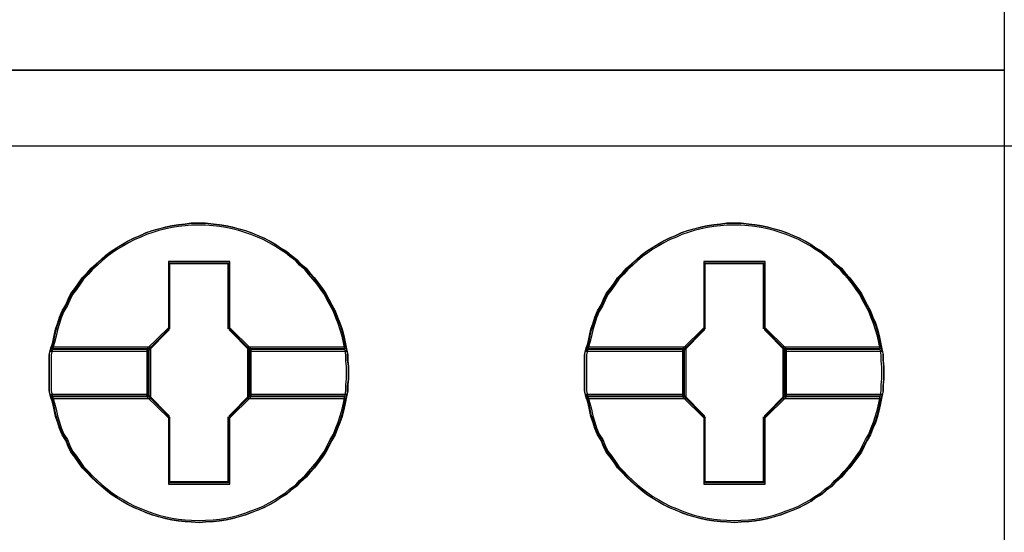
# Model space of a CAD drawing. Header units: millimetres. Extents: x -1290 to 1795, y -4192 to -1311.
# Tile 401 of 656: x 1468.99 to 1472.32, y -3690.71 to -3688.98. Entities that reach past the tile are written whole.
import ezdxf

# ---------------------------------------------------------------- set-up
doc = ezdxf.new("R2010")
doc.units = ezdxf.units.MM
doc.layers.add('45', color=7, linetype='Continuous')
doc.layers.add('Aparatura', color=7, linetype='Continuous', lineweight=13)

# ---------------------------------------------------------------- blocks, each defined once
blk = doc.blocks.new('*U215')
at = {"layer": '45', "color": 7}
for points in [[(549.438378, -233.598579), (567.429003, -233.598579), (567.429003, -316.549548), (549.438378, -316.549548), (549.438378, -233.598579)], [(549.433006, -297.55465), (567.434375, -297.55465), (549.433006, -297.55465)], [(556.350273, -302.671159), (556.350273, -302.777633), (556.338453, -302.878192), (556.338453, -302.978751), (556.320722, -303.07931), (556.297082, -303.191699), (556.273441, -303.298174), (556.24389, -303.410563), (556.208429, -303.517037), (556.167058, -303.617596), (556.125686, -303.72407), (556.072495, -303.818714), (556.019303, -303.919273), (555.972022, -304.013917), (555.91292, -304.102646), (555.847908, -304.191374), (555.776986, -304.280103), (555.700153, -304.362916), (555.635141, -304.439814), (555.546489, -304.516712), (555.481477, -304.59361), (555.381004, -304.658678), (555.304171, -304.72966), (555.203698, -304.788813), (555.120956, -304.847965), (555.026393, -304.901202), (554.92592, -304.954439), (554.825447, -304.995846), (554.713153, -305.037253), (554.61268, -305.078659), (554.506297, -305.108236), (554.394003, -305.137812), (554.28762, -305.161473), (554.175327, -305.179218), (554.068943, -305.191049), (553.93892, -305.196964), (553.832536, -305.202879), (553.696602, -305.196964), (553.590219, -305.191049), (553.477925, -305.179218), (553.365632, -305.161473), (553.259249, -305.137812), (553.141045, -305.108236), (553.034662, -305.078659), (552.928279, -305.037253), (552.833716, -304.995846), (552.727333, -304.954439), (552.620949, -304.901202), (552.532297, -304.847965), (552.431824, -304.788813), (552.343171, -304.72966), (552.254518, -304.658678), (552.171776, -304.59361), (552.089033, -304.516712), (552.006291, -304.439814), (551.935368, -304.362916), (551.852626, -304.280103), (551.793524, -304.191374), (551.728512, -304.102646), (551.6635, -304.013917), (551.616219, -303.919273), (551.574847, -303.818714), (551.515746, -303.72407), (551.468464, -303.617596), (551.438913, -303.517037), (551.403452, -303.410563), (551.379811, -303.298174), (551.356171, -303.191699), (551.32071, -303.07931), (551.297069, -302.978751), (551.297069, -302.878192), (551.297069, -302.777633), (551.297069, -302.671159), (551.297069, -302.5706), (551.297069, -302.470041), (551.297069, -302.369482), (551.32071, -302.268923), (551.356171, -302.156533), (551.379811, -302.044144), (551.403452, -301.937669), (551.438913, -301.831195), (551.468464, -301.730636), (551.515746, -301.624162), (551.574847, -301.523603), (551.616219, -301.428959), (551.6635, -301.334315), (551.728512, -301.245587), (551.793524, -301.156858), (551.852626, -301.06813), (551.935368, -300.985317), (552.006291, -300.902503), (552.089033, -300.83152), (552.171776, -300.754622), (552.254518, -300.68364), (552.343171, -300.618572), (552.431824, -300.55942), (552.532297, -300.500267), (552.620949, -300.44703), (552.727333, -300.393793), (552.833716, -300.352386), (552.928279, -300.305065), (553.034662, -300.269573), (553.141045, -300.239997), (553.259249, -300.210421), (553.365632, -300.18676), (553.477925, -300.169014), (553.590219, -300.157184), (553.696602, -300.145353), (553.832536, -300.145353), (553.93892, -300.145353), (554.068943, -300.157184), (554.175327, -300.169014), (554.28762, -300.18676), (554.394003, -300.210421), (554.506297, -300.239997), (554.61268, -300.269573), (554.713153, -300.305065), (554.825447, -300.352386), (554.92592, -300.393793), (555.026393, -300.44703), (555.120956, -300.500267), (555.203698, -300.55942), (555.304171, -300.618572), (555.381004, -300.68364), (555.481477, -300.754622), (555.546489, -300.83152), (555.635141, -300.902503), (555.700153, -300.985317), (555.776986, -301.06813), (555.847908, -301.156858), (555.91292, -301.245587), (555.972022, -301.334315), (556.019303, -301.428959), (556.072495, -301.523603), (556.125686, -301.624162), (556.167058, -301.730636), (556.208429, -301.831195), (556.24389, -301.937669), (556.273441, -302.044144), (556.297082, -302.156533), (556.320722, -302.268923), (556.338453, -302.369482), (556.338453, -302.470041), (556.350273, -302.5706), (556.350273, -302.671159)], [(553.832808, -300.145353), (553.69684, -300.145353), (553.59043, -300.157396), (553.478108, -300.169438), (553.365786, -300.187502), (553.259376, -300.211586), (553.141143, -300.241692), (553.034732, -300.271798), (552.928322, -300.307926), (552.833736, -300.356095), (552.727325, -300.398244), (552.620915, -300.452435), (552.53224, -300.506625), (552.431742, -300.566837), (552.343067, -300.627049), (552.254392, -300.693283), (552.171628, -300.765537), (552.088865, -300.843813), (552.006101, -300.916067), (551.935161, -301.000364), (551.852398, -301.084661), (551.793281, -301.174979), (551.728253, -301.265297), (551.663224, -301.355615), (551.615931, -301.451954), (551.574549, -301.548294), (551.515432, -301.650654), (551.468139, -301.759036), (551.438581, -301.861396), (551.403111, -301.969778), (551.379464, -302.07816), (551.355817, -302.192562), (551.320347, -302.306965), (552.969704, -302.306965), (553.324404, -301.945693), (553.324404, -300.813707), (554.335301, -300.813707), (554.335301, -301.945693), (554.690001, -302.306965), (556.321623, -302.306965), (556.297976, -302.192562), (556.274329, -302.07816), (556.244771, -301.969778), (556.209301, -301.861396), (556.167919, -301.759036), (556.126538, -301.650654), (556.073333, -301.548294), (556.020127, -301.451954), (555.972834, -301.355615), (555.913717, -301.265297), (555.848689, -301.174979), (555.777749, -301.084661), (555.700897, -301.000364), (555.635869, -300.916067), (555.547194, -300.843813), (555.482165, -300.765537), (555.381667, -300.693283), (555.304815, -300.627049), (555.204317, -300.566837), (555.121553, -300.506625), (555.026966, -300.452435), (554.926468, -300.398244), (554.825969, -300.356095), (554.713648, -300.307926), (554.613149, -300.271798), (554.506739, -300.241692), (554.394417, -300.211586), (554.288007, -300.187502), (554.175685, -300.169438), (554.069275, -300.157396), (553.939219, -300.145353), (553.832808, -300.145353)], [(551.320347, -302.306965), (552.969704, -302.306965), (553.324404, -301.945693), (553.324404, -300.813707), (554.335301, -300.813707), (554.335301, -301.945693), (554.690001, -302.306965), (556.321623, -302.306965), (556.297976, -302.192562), (556.274329, -302.07816), (556.244771, -301.969778), (556.209301, -301.861396), (556.167919, -301.759036), (556.126538, -301.650654), (556.073333, -301.548294), (556.020127, -301.451954), (555.972834, -301.355615), (555.913717, -301.265297), (555.848689, -301.174979), (555.777749, -301.084661), (555.700897, -301.000364), (555.635869, -300.916067), (555.547194, -300.843813), (555.482165, -300.765537), (555.381667, -300.693283), (555.304815, -300.627049), (555.204317, -300.566837), (555.121553, -300.506625), (555.026966, -300.452435), (554.926468, -300.398244), (554.825969, -300.356095), (554.713648, -300.307926), (554.613149, -300.271798), (554.506739, -300.241692), (554.394417, -300.211586), (554.288007, -300.187502), (554.175685, -300.169438), (554.069275, -300.157396), (553.939219, -300.145353), (553.832808, -300.145353), (553.69684, -300.145353), (553.59043, -300.157396), (553.478108, -300.169438), (553.365786, -300.187502), (553.259376, -300.211586), (553.141143, -300.241692), (553.034732, -300.271798), (552.928322, -300.307926), (552.833736, -300.356095), (552.727325, -300.398244), (552.620915, -300.452435), (552.53224, -300.506625), (552.431742, -300.566837), (552.343067, -300.627049), (552.254392, -300.693283), (552.171628, -300.765537), (552.088865, -300.843813), (552.006101, -300.916067), (551.935161, -301.000364), (551.852398, -301.084661), (551.793281, -301.174979), (551.728253, -301.265297), (551.663224, -301.355615), (551.615931, -301.451954), (551.574549, -301.548294), (551.515432, -301.650654), (551.468139, -301.759036), (551.438581, -301.861396), (551.403111, -301.969778), (551.379464, -302.07816), (551.355817, -302.192562), (551.320347, -302.306965)], [(553.832656, -300.175874), (553.69844, -300.175874), (553.593401, -300.187567), (553.482527, -300.199259), (553.371653, -300.216797), (553.266615, -300.240182), (553.149905, -300.269413), (553.044867, -300.298644), (552.939828, -300.333721), (552.846461, -300.38049), (552.741422, -300.421413), (552.636384, -300.474029), (552.548851, -300.526644), (552.449648, -300.585106), (552.362116, -300.643568), (552.274584, -300.707876), (552.192887, -300.77803), (552.111191, -300.85403), (552.029494, -300.924184), (551.959468, -301.00603), (551.877772, -301.087877), (551.819417, -301.175569), (551.755227, -301.263262), (551.691036, -301.350954), (551.644353, -301.444493), (551.603504, -301.538032), (551.54515, -301.637416), (551.498466, -301.742647), (551.469288, -301.842032), (551.434276, -301.947263), (551.410934, -302.052494), (551.387592, -302.163572), (551.352579, -302.274649), (552.980677, -302.274649), (553.330805, -301.923879), (553.330805, -300.824799), (554.328671, -300.824799), (554.328671, -301.923879), (554.6788, -302.274649), (556.289391, -302.274649), (556.266049, -302.163572), (556.242707, -302.052494), (556.21353, -301.947263), (556.178517, -301.842032), (556.137669, -301.742647), (556.09682, -301.637416), (556.044301, -301.538032), (555.991782, -301.444493), (555.945098, -301.350954), (555.886743, -301.263262), (555.822553, -301.175569), (555.752527, -301.087877), (555.676666, -301.00603), (555.612476, -300.924184), (555.524944, -300.85403), (555.460754, -300.77803), (555.361551, -300.707876), (555.285689, -300.643568), (555.186486, -300.585106), (555.10479, -300.526644), (555.011422, -300.474029), (554.912219, -300.421413), (554.813016, -300.38049), (554.702142, -300.333721), (554.602939, -300.298644), (554.4979, -300.269413), (554.387026, -300.240182), (554.281988, -300.216797), (554.171114, -300.199259), (554.066075, -300.187567), (553.937695, -300.175874), (553.832656, -300.175874)], [(551.352579, -302.274649), (552.980677, -302.274649), (553.330805, -301.923879), (553.330805, -300.824799), (554.328671, -300.824799), (554.328671, -301.923879), (554.6788, -302.274649), (556.289391, -302.274649), (556.266049, -302.163572), (556.242707, -302.052494), (556.21353, -301.947263), (556.178517, -301.842032), (556.137669, -301.742647), (556.09682, -301.637416), (556.044301, -301.538032), (555.991782, -301.444493), (555.945098, -301.350954), (555.886743, -301.263262), (555.822553, -301.175569), (555.752527, -301.087877), (555.676666, -301.00603), (555.612476, -300.924184), (555.524944, -300.85403), (555.460754, -300.77803), (555.361551, -300.707876), (555.285689, -300.643568), (555.186486, -300.585106), (555.10479, -300.526644), (555.011422, -300.474029), (554.912219, -300.421413), (554.813016, -300.38049), (554.702142, -300.333721), (554.602939, -300.298644), (554.4979, -300.269413), (554.387026, -300.240182), (554.281988, -300.216797), (554.171114, -300.199259), (554.066075, -300.187567), (553.937695, -300.175874), (553.832656, -300.175874), (553.69844, -300.175874), (553.593401, -300.187567), (553.482527, -300.199259), (553.371653, -300.216797), (553.266615, -300.240182), (553.149905, -300.269413), (553.044867, -300.298644), (552.939828, -300.333721), (552.846461, -300.38049), (552.741422, -300.421413), (552.636384, -300.474029), (552.548851, -300.526644), (552.449648, -300.585106), (552.362116, -300.643568), (552.274584, -300.707876), (552.192887, -300.77803), (552.111191, -300.85403), (552.029494, -300.924184), (551.959468, -301.00603), (551.877772, -301.087877), (551.819417, -301.175569), (551.755227, -301.263262), (551.691036, -301.350954), (551.644353, -301.444493), (551.603504, -301.538032), (551.54515, -301.637416), (551.498466, -301.742647), (551.469288, -301.842032), (551.434276, -301.947263), (551.410934, -302.052494), (551.387592, -302.163572), (551.352579, -302.274649)], [(565.394828, -302.671159), (565.394828, -302.777633), (565.383008, -302.878192), (565.383008, -302.978751), (565.365278, -303.07931), (565.341637, -303.191699), (565.317996, -303.298174), (565.288445, -303.410563), (565.252984, -303.517037), (565.211613, -303.617596), (565.170242, -303.72407), (565.11705, -303.818714), (565.063858, -303.919273), (565.016577, -304.013917), (564.957475, -304.102646), (564.892463, -304.191374), (564.821541, -304.280103), (564.744709, -304.362916), (564.679697, -304.439814), (564.591044, -304.516712), (564.526032, -304.59361), (564.425559, -304.658678), (564.348726, -304.72966), (564.248253, -304.788813), (564.165511, -304.847965), (564.070948, -304.901202), (563.970475, -304.954439), (563.870002, -304.995846), (563.757708, -305.037253), (563.657235, -305.078659), (563.550852, -305.108236), (563.438559, -305.137812), (563.332175, -305.161473), (563.219882, -305.179218), (563.113499, -305.191049), (562.983475, -305.196964), (562.877092, -305.202879), (562.741157, -305.196964), (562.634774, -305.191049), (562.522481, -305.179218), (562.410187, -305.161473), (562.303804, -305.137812), (562.1856, -305.108236), (562.079217, -305.078659), (561.972834, -305.037253), (561.878271, -304.995846), (561.771888, -304.954439), (561.665505, -304.901202), (561.576852, -304.847965), (561.476379, -304.788813), (561.387726, -304.72966), (561.299073, -304.658678), (561.216331, -304.59361), (561.133588, -304.516712), (561.050846, -304.439814), (560.979924, -304.362916), (560.897181, -304.280103), (560.838079, -304.191374), (560.773067, -304.102646), (560.708055, -304.013917), (560.660774, -303.919273), (560.619403, -303.818714), (560.560301, -303.72407), (560.513019, -303.617596), (560.483468, -303.517037), (560.448007, -303.410563), (560.424367, -303.298174), (560.400726, -303.191699), (560.365265, -303.07931), (560.341624, -302.978751), (560.341624, -302.878192), (560.341624, -302.777633), (560.341624, -302.671159), (560.341624, -302.5706), (560.341624, -302.470041), (560.341624, -302.369482), (560.365265, -302.268923), (560.400726, -302.156533), (560.424367, -302.044144), (560.448007, -301.937669), (560.483468, -301.831195), (560.513019, -301.730636), (560.560301, -301.624162), (560.619403, -301.523603), (560.660774, -301.428959), (560.708055, -301.334315), (560.773067, -301.245587), (560.838079, -301.156858), (560.897181, -301.06813), (560.979924, -300.985317), (561.050846, -300.902503), (561.133588, -300.83152), (561.216331, -300.754622), (561.299073, -300.68364), (561.387726, -300.618572), (561.476379, -300.55942), (561.576852, -300.500267), (561.665505, -300.44703), (561.771888, -300.393793), (561.878271, -300.352386), (561.972834, -300.305065), (562.079217, -300.269573), (562.1856, -300.239997), (562.303804, -300.210421), (562.410187, -300.18676), (562.522481, -300.169014), (562.634774, -300.157184), (562.741157, -300.145353), (562.877092, -300.145353), (562.983475, -300.145353), (563.113499, -300.157184), (563.219882, -300.169014), (563.332175, -300.18676), (563.438559, -300.210421), (563.550852, -300.239997), (563.657235, -300.269573), (563.757708, -300.305065), (563.870002, -300.352386), (563.970475, -300.393793), (564.070948, -300.44703), (564.165511, -300.500267), (564.248253, -300.55942), (564.348726, -300.618572), (564.425559, -300.68364), (564.526032, -300.754622), (564.591044, -300.83152), (564.679697, -300.902503), (564.744709, -300.985317), (564.821541, -301.06813), (564.892463, -301.156858), (564.957475, -301.245587), (565.016577, -301.334315), (565.063858, -301.428959), (565.11705, -301.523603), (565.170242, -301.624162), (565.211613, -301.730636), (565.252984, -301.831195), (565.288445, -301.937669), (565.317996, -302.044144), (565.341637, -302.156533), (565.365278, -302.268923), (565.383008, -302.369482), (565.383008, -302.470041), (565.394828, -302.5706), (565.394828, -302.671159)], [(562.877364, -300.145353), (562.741395, -300.145353), (562.634985, -300.157396), (562.522663, -300.169438), (562.410341, -300.187502), (562.303931, -300.211586), (562.185698, -300.241692), (562.079288, -300.271798), (561.972878, -300.307926), (561.878291, -300.356095), (561.771881, -300.398244), (561.665471, -300.452435), (561.576796, -300.506625), (561.476297, -300.566837), (561.387622, -300.627049), (561.298947, -300.693283), (561.216183, -300.765537), (561.13342, -300.843813), (561.050657, -300.916067), (560.979717, -301.000364), (560.896953, -301.084661), (560.837836, -301.174979), (560.772808, -301.265297), (560.70778, -301.355615), (560.660486, -301.451954), (560.619104, -301.548294), (560.559988, -301.650654), (560.512694, -301.759036), (560.483136, -301.861396), (560.447666, -301.969778), (560.424019, -302.07816), (560.400373, -302.192562), (560.364903, -302.306965), (562.014259, -302.306965), (562.36896, -301.945693), (562.36896, -300.813707), (563.379856, -300.813707), (563.379856, -301.945693), (563.734556, -302.306965), (565.366178, -302.306965), (565.342531, -302.192562), (565.318885, -302.07816), (565.289326, -301.969778), (565.253856, -301.861396), (565.212475, -301.759036), (565.171093, -301.650654), (565.117888, -301.548294), (565.064683, -301.451954), (565.017389, -301.355615), (564.958273, -301.265297), (564.893244, -301.174979), (564.822304, -301.084661), (564.745452, -301.000364), (564.680424, -300.916067), (564.591749, -300.843813), (564.52672, -300.765537), (564.426222, -300.693283), (564.34937, -300.627049), (564.248872, -300.566837), (564.166108, -300.506625), (564.071522, -300.452435), (563.971023, -300.398244), (563.870525, -300.356095), (563.758203, -300.307926), (563.657705, -300.271798), (563.551294, -300.241692), (563.438973, -300.211586), (563.332562, -300.187502), (563.220241, -300.169438), (563.113831, -300.157396), (562.983774, -300.145353), (562.877364, -300.145353)], [(560.364903, -302.306965), (562.014259, -302.306965), (562.36896, -301.945693), (562.36896, -300.813707), (563.379856, -300.813707), (563.379856, -301.945693), (563.734556, -302.306965), (565.366178, -302.306965), (565.342531, -302.192562), (565.318885, -302.07816), (565.289326, -301.969778), (565.253856, -301.861396), (565.212475, -301.759036), (565.171093, -301.650654), (565.117888, -301.548294), (565.064683, -301.451954), (565.017389, -301.355615), (564.958273, -301.265297), (564.893244, -301.174979), (564.822304, -301.084661), (564.745452, -301.000364), (564.680424, -300.916067), (564.591749, -300.843813), (564.52672, -300.765537), (564.426222, -300.693283), (564.34937, -300.627049), (564.248872, -300.566837), (564.166108, -300.506625), (564.071522, -300.452435), (563.971023, -300.398244), (563.870525, -300.356095), (563.758203, -300.307926), (563.657705, -300.271798), (563.551294, -300.241692), (563.438973, -300.211586), (563.332562, -300.187502), (563.220241, -300.169438), (563.113831, -300.157396), (562.983774, -300.145353), (562.877364, -300.145353), (562.741395, -300.145353), (562.634985, -300.157396), (562.522663, -300.169438), (562.410341, -300.187502), (562.303931, -300.211586), (562.185698, -300.241692), (562.079288, -300.271798), (561.972878, -300.307926), (561.878291, -300.356095), (561.771881, -300.398244), (561.665471, -300.452435), (561.576796, -300.506625), (561.476297, -300.566837), (561.387622, -300.627049), (561.298947, -300.693283), (561.216183, -300.765537), (561.13342, -300.843813), (561.050657, -300.916067), (560.979717, -301.000364), (560.896953, -301.084661), (560.837836, -301.174979), (560.772808, -301.265297), (560.70778, -301.355615), (560.660486, -301.451954), (560.619104, -301.548294), (560.559988, -301.650654), (560.512694, -301.759036), (560.483136, -301.861396), (560.447666, -301.969778), (560.424019, -302.07816), (560.400373, -302.192562), (560.364903, -302.306965)], [(562.877211, -300.175874), (562.742995, -300.175874), (562.637957, -300.187567), (562.527083, -300.199259), (562.416209, -300.216797), (562.31117, -300.240182), (562.194461, -300.269413), (562.089422, -300.298644), (561.984383, -300.333721), (561.891016, -300.38049), (561.785977, -300.421413), (561.680939, -300.474029), (561.593407, -300.526644), (561.494204, -300.585106), (561.406671, -300.643568), (561.319139, -300.707876), (561.237443, -300.77803), (561.155746, -300.85403), (561.074049, -300.924184), (561.004024, -301.00603), (560.922327, -301.087877), (560.863972, -301.175569), (560.799782, -301.263262), (560.735592, -301.350954), (560.688908, -301.444493), (560.64806, -301.538032), (560.589705, -301.637416), (560.543021, -301.742647), (560.513844, -301.842032), (560.478831, -301.947263), (560.455489, -302.052494), (560.432147, -302.163572), (560.397134, -302.274649), (562.025232, -302.274649), (562.37536, -301.923879), (562.37536, -300.824799), (563.373227, -300.824799), (563.373227, -301.923879), (563.723355, -302.274649), (565.333946, -302.274649), (565.310605, -302.163572), (565.287263, -302.052494), (565.258085, -301.947263), (565.223072, -301.842032), (565.182224, -301.742647), (565.141376, -301.637416), (565.088856, -301.538032), (565.036337, -301.444493), (564.989653, -301.350954), (564.931299, -301.263262), (564.867108, -301.175569), (564.797083, -301.087877), (564.721222, -301.00603), (564.657031, -300.924184), (564.569499, -300.85403), (564.505309, -300.77803), (564.406106, -300.707876), (564.330245, -300.643568), (564.231042, -300.585106), (564.149345, -300.526644), (564.055977, -300.474029), (563.956774, -300.421413), (563.857571, -300.38049), (563.746697, -300.333721), (563.647494, -300.298644), (563.542455, -300.269413), (563.431581, -300.240182), (563.326543, -300.216797), (563.215669, -300.199259), (563.11063, -300.187567), (562.98225, -300.175874), (562.877211, -300.175874)], [(560.397134, -302.274649), (562.025232, -302.274649), (562.37536, -301.923879), (562.37536, -300.824799), (563.373227, -300.824799), (563.373227, -301.923879), (563.723355, -302.274649), (565.333946, -302.274649), (565.310605, -302.163572), (565.287263, -302.052494), (565.258085, -301.947263), (565.223072, -301.842032), (565.182224, -301.742647), (565.141376, -301.637416), (565.088856, -301.538032), (565.036337, -301.444493), (564.989653, -301.350954), (564.931299, -301.263262), (564.867108, -301.175569), (564.797083, -301.087877), (564.721222, -301.00603), (564.657031, -300.924184), (564.569499, -300.85403), (564.505309, -300.77803), (564.406106, -300.707876), (564.330245, -300.643568), (564.231042, -300.585106), (564.149345, -300.526644), (564.055977, -300.474029), (563.956774, -300.421413), (563.857571, -300.38049), (563.746697, -300.333721), (563.647494, -300.298644), (563.542455, -300.269413), (563.431581, -300.240182), (563.326543, -300.216797), (563.215669, -300.199259), (563.11063, -300.187567), (562.98225, -300.175874), (562.877211, -300.175874), (562.742995, -300.175874), (562.637957, -300.187567), (562.527083, -300.199259), (562.416209, -300.216797), (562.31117, -300.240182), (562.194461, -300.269413), (562.089422, -300.298644), (561.984383, -300.333721), (561.891016, -300.38049), (561.785977, -300.421413), (561.680939, -300.474029), (561.593407, -300.526644), (561.494204, -300.585106), (561.406671, -300.643568), (561.319139, -300.707876), (561.237443, -300.77803), (561.155746, -300.85403), (561.074049, -300.924184), (561.004024, -301.00603), (560.922327, -301.087877), (560.863972, -301.175569), (560.799782, -301.263262), (560.735592, -301.350954), (560.688908, -301.444493), (560.64806, -301.538032), (560.589705, -301.637416), (560.543021, -301.742647), (560.513844, -301.842032), (560.478831, -301.947263), (560.455489, -302.052494), (560.432147, -302.163572), (560.397134, -302.274649)], [(554.346743, -300.793478), (553.311343, -300.793478), (553.311343, -301.910571), (552.948045, -302.26709), (552.948045, -303.081142), (553.311343, -303.437661), (553.311343, -304.554755), (554.346743, -304.554755), (554.346743, -303.437661), (554.710041, -303.081142), (554.710041, -302.26709), (554.346743, -301.910571), (554.346743, -300.793478)], [(554.329224, -300.825794), (553.330653, -300.825794), (553.330653, -301.924225), (552.980277, -302.274788), (552.980277, -303.07524), (553.330653, -303.425803), (553.330653, -304.524234), (554.329224, -304.524234), (554.329224, -303.425803), (554.6796, -303.07524), (554.6796, -302.274788), (554.329224, -301.924225), (554.329224, -300.825794)], [(553.32229, -300.816817), (554.337587, -300.816817), (553.32229, -300.816817)], [(553.32229, -301.931735), (553.32229, -300.816817), (553.32229, -301.931735)], [(554.31968, -301.931735), (554.31968, -300.816817), (554.31968, -301.931735)], [(563.391298, -300.793478), (562.355898, -300.793478), (562.355898, -301.910571), (561.9926, -302.26709), (561.9926, -303.081142), (562.355898, -303.437661), (562.355898, -304.554755), (563.391298, -304.554755), (563.391298, -303.437661), (563.754596, -303.081142), (563.754596, -302.26709), (563.391298, -301.910571), (563.391298, -300.793478)], [(562.366845, -300.816817), (563.382142, -300.816817), (562.366845, -300.816817)], [(562.366845, -301.931735), (562.366845, -300.816817), (562.366845, -301.931735)], [(563.364235, -301.931735), (563.364235, -300.816817), (563.364235, -301.931735)], [(552.971323, -302.283626), (553.338406, -301.915577), (552.971323, -302.283626)], [(554.686763, -302.283626), (554.31968, -301.915577), (554.686763, -302.283626)], [(562.015879, -302.283626), (562.382961, -301.915577), (562.015879, -302.283626)], [(563.731318, -302.283626), (563.364235, -301.915577), (563.731318, -302.283626)], [(553.012508, -302.242332), (551.321315, -302.242332), (551.297069, -302.34949), (551.297069, -302.456648), (551.297069, -302.563806), (551.297069, -302.670965), (551.297069, -302.784426), (551.297069, -302.891584), (551.297069, -302.998742), (551.321315, -303.1059), (553.012508, -303.1059), (553.012508, -302.242332)], [(553.012508, -303.1059), (553.012508, -302.242332), (551.321315, -302.242332), (551.297069, -302.34949), (551.297069, -302.456648), (551.297069, -302.563806), (551.297069, -302.670965), (551.297069, -302.784426), (551.297069, -302.891584), (551.297069, -302.998742), (551.321315, -303.1059), (553.012508, -303.1059)], [(556.319972, -302.242332), (554.647368, -302.242332), (554.647368, -303.1059), (556.319972, -303.1059), (556.338153, -302.998742), (556.338153, -302.891584), (556.350273, -302.784426), (556.350273, -302.670965), (556.350273, -302.563806), (556.338153, -302.456648), (556.338153, -302.34949), (556.319972, -302.242332)], [(554.647368, -302.242332), (554.647368, -303.1059), (556.319972, -303.1059), (556.338153, -302.998742), (556.338153, -302.891584), (556.350273, -302.784426), (556.350273, -302.670965), (556.350273, -302.563806), (556.338153, -302.456648), (556.338153, -302.34949), (556.319972, -302.242332), (554.647368, -302.242332)], [(562.057063, -302.242332), (560.365871, -302.242332), (560.341624, -302.34949), (560.341624, -302.456648), (560.341624, -302.563806), (560.341624, -302.670965), (560.341624, -302.784426), (560.341624, -302.891584), (560.341624, -302.998742), (560.365871, -303.1059), (562.057063, -303.1059), (562.057063, -302.242332)], [(562.057063, -303.1059), (562.057063, -302.242332), (560.365871, -302.242332), (560.341624, -302.34949), (560.341624, -302.456648), (560.341624, -302.563806), (560.341624, -302.670965), (560.341624, -302.784426), (560.341624, -302.891584), (560.341624, -302.998742), (560.365871, -303.1059), (562.057063, -303.1059)], [(565.364528, -302.242332), (563.691924, -302.242332), (563.691924, -303.1059), (565.364528, -303.1059), (565.382708, -302.998742), (565.382708, -302.891584), (565.394828, -302.784426), (565.394828, -302.670965), (565.394828, -302.563806), (565.382708, -302.456648), (565.382708, -302.34949), (565.364528, -302.242332)], [(563.691924, -302.242332), (563.691924, -303.1059), (565.364528, -303.1059), (565.382708, -302.998742), (565.382708, -302.891584), (565.394828, -302.784426), (565.394828, -302.670965), (565.394828, -302.563806), (565.382708, -302.456648), (565.382708, -302.34949), (565.364528, -302.242332), (563.691924, -302.242332)], [(552.982067, -302.272854), (551.352661, -302.272854), (551.3293, -302.372437), (551.3293, -302.47202), (551.3293, -302.571604), (551.3293, -302.671187), (551.3293, -302.776629), (551.3293, -302.876212), (551.3293, -302.975795), (551.352661, -303.075379), (552.982067, -303.075379), (552.982067, -302.272854)], [(552.982067, -303.075379), (552.982067, -302.272854), (551.352661, -302.272854), (551.3293, -302.372437), (551.3293, -302.47202), (551.3293, -302.571604), (551.3293, -302.671187), (551.3293, -302.776629), (551.3293, -302.876212), (551.3293, -302.975795), (551.352661, -303.075379), (552.982067, -303.075379)], [(551.343626, -302.265672), (552.98923, -302.265672), (551.343626, -302.265672)], [(552.971323, -302.265672), (552.971323, -303.08256), (552.971323, -302.265672)], [(554.670647, -302.265672), (556.298344, -302.265672), (554.670647, -302.265672)], [(554.670647, -302.265672), (554.670647, -303.08256), (554.670647, -302.265672)], [(556.290615, -302.272854), (554.677809, -302.272854), (554.677809, -303.075379), (556.290615, -303.075379), (556.308145, -302.975795), (556.308145, -302.876212), (556.319832, -302.776629), (556.319832, -302.671187), (556.319832, -302.571604), (556.308145, -302.47202), (556.308145, -302.372437), (556.290615, -302.272854)], [(554.677809, -302.272854), (554.677809, -303.075379), (556.290615, -303.075379), (556.308145, -302.975795), (556.308145, -302.876212), (556.319832, -302.776629), (556.319832, -302.671187), (556.319832, -302.571604), (556.308145, -302.47202), (556.308145, -302.372437), (556.290615, -302.272854), (554.677809, -302.272854)], [(562.026622, -302.272854), (560.395451, -302.272854), (560.372065, -302.372437), (560.372065, -302.47202), (560.372065, -302.571604), (560.372065, -302.671187), (560.372065, -302.776629), (560.372065, -302.876212), (560.372065, -302.975795), (560.395451, -303.075379), (562.026622, -303.075379), (562.026622, -302.272854)], [(562.026622, -303.075379), (562.026622, -302.272854), (560.395451, -302.272854), (560.372065, -302.372437), (560.372065, -302.47202), (560.372065, -302.571604), (560.372065, -302.671187), (560.372065, -302.776629), (560.372065, -302.876212), (560.372065, -302.975795), (560.395451, -303.075379), (562.026622, -303.075379)], [(560.388181, -302.265672), (562.033785, -302.265672), (560.388181, -302.265672)], [(562.015879, -302.265672), (562.015879, -303.08256), (562.015879, -302.265672)], [(563.715202, -302.265672), (565.3429, -302.265672), (563.715202, -302.265672)], [(563.715202, -302.265672), (563.715202, -303.08256), (563.715202, -302.265672)], [(565.33517, -302.272854), (563.722365, -302.272854), (563.722365, -303.075379), (565.33517, -303.075379), (565.3527, -302.975795), (565.3527, -302.876212), (565.364387, -302.776629), (565.364387, -302.671187), (565.364387, -302.571604), (565.3527, -302.47202), (565.3527, -302.372437), (565.33517, -302.272854)], [(563.722365, -302.272854), (563.722365, -303.075379), (565.33517, -303.075379), (565.3527, -302.975795), (565.3527, -302.876212), (565.364387, -302.776629), (565.364387, -302.671187), (565.364387, -302.571604), (565.3527, -302.47202), (565.3527, -302.372437), (565.33517, -302.272854), (563.722365, -302.272854)], [(556.321623, -303.043062), (554.690001, -303.043062), (554.335301, -303.404035), (554.335301, -304.535081), (553.324404, -304.535081), (553.324404, -303.404035), (552.969704, -303.043062), (551.320347, -303.043062), (551.355817, -303.15737), (551.379464, -303.265662), (551.403111, -303.37997), (551.438581, -303.488261), (551.468139, -303.590537), (551.515432, -303.698829), (551.574549, -303.795088), (551.615931, -303.897363), (551.663224, -303.993623), (551.728253, -304.083866), (551.793281, -304.174109), (551.852398, -304.264352), (551.935161, -304.348578), (552.006101, -304.426789), (552.088865, -304.505), (552.171628, -304.58321), (552.254392, -304.649389), (552.343067, -304.721583), (552.431742, -304.781745), (552.53224, -304.841907), (552.620915, -304.896053), (552.727325, -304.950199), (552.833736, -304.992312), (552.928322, -305.034426), (553.034732, -305.076539), (553.141143, -305.10662), (553.259376, -305.136701), (553.365786, -305.160766), (553.478108, -305.178814), (553.59043, -305.190847), (553.69684, -305.196863), (553.832808, -305.202879), (553.939219, -305.196863), (554.069275, -305.190847), (554.175685, -305.178814), (554.288007, -305.160766), (554.394417, -305.136701), (554.506739, -305.10662), (554.613149, -305.076539), (554.713648, -305.034426), (554.825969, -304.992312), (554.926468, -304.950199), (555.026966, -304.896053), (555.121553, -304.841907), (555.204317, -304.781745), (555.304815, -304.721583), (555.381667, -304.649389), (555.482165, -304.58321), (555.547194, -304.505), (555.635869, -304.426789), (555.700897, -304.348578), (555.777749, -304.264352), (555.848689, -304.174109), (555.913717, -304.083866), (555.972834, -303.993623), (556.020127, -303.897363), (556.073333, -303.795088), (556.126538, -303.698829), (556.167919, -303.590537), (556.209301, -303.488261), (556.244771, -303.37997), (556.274329, -303.265662), (556.297976, -303.15737), (556.321623, -303.043062)], [(553.324404, -304.535081), (553.324404, -303.404035), (552.969704, -303.043062), (551.320347, -303.043062), (551.355817, -303.15737), (551.379464, -303.265662), (551.403111, -303.37997), (551.438581, -303.488261), (551.468139, -303.590537), (551.515432, -303.698829), (551.574549, -303.795088), (551.615931, -303.897363), (551.663224, -303.993623), (551.728253, -304.083866), (551.793281, -304.174109), (551.852398, -304.264352), (551.935161, -304.348578), (552.006101, -304.426789), (552.088865, -304.505), (552.171628, -304.58321), (552.254392, -304.649389), (552.343067, -304.721583), (552.431742, -304.781745), (552.53224, -304.841907), (552.620915, -304.896053), (552.727325, -304.950199), (552.833736, -304.992312), (552.928322, -305.034426), (553.034732, -305.076539), (553.141143, -305.10662), (553.259376, -305.136701), (553.365786, -305.160766), (553.478108, -305.178814), (553.59043, -305.190847), (553.69684, -305.196863), (553.832808, -305.202879), (553.939219, -305.196863), (554.069275, -305.190847), (554.175685, -305.178814), (554.288007, -305.160766), (554.394417, -305.136701), (554.506739, -305.10662), (554.613149, -305.076539), (554.713648, -305.034426), (554.825969, -304.992312), (554.926468, -304.950199), (555.026966, -304.896053), (555.121553, -304.841907), (555.204317, -304.781745), (555.304815, -304.721583), (555.381667, -304.649389), (555.482165, -304.58321), (555.547194, -304.505), (555.635869, -304.426789), (555.700897, -304.348578), (555.777749, -304.264352), (555.848689, -304.174109), (555.913717, -304.083866), (555.972834, -303.993623), (556.020127, -303.897363), (556.073333, -303.795088), (556.126538, -303.698829), (556.167919, -303.590537), (556.209301, -303.488261), (556.244771, -303.37997), (556.274329, -303.265662), (556.297976, -303.15737), (556.321623, -303.043062), (554.690001, -303.043062), (554.335301, -303.404035), (554.335301, -304.535081), (553.324404, -304.535081)], [(551.343626, -303.066402), (552.98923, -303.066402), (551.343626, -303.066402)], [(556.289391, -303.073584), (554.6788, -303.073584), (554.328671, -303.424354), (554.328671, -304.523433), (553.330805, -304.523433), (553.330805, -303.424354), (552.980677, -303.073584), (551.352579, -303.073584), (551.387592, -303.184661), (551.410934, -303.289892), (551.434276, -303.400969), (551.469288, -303.5062), (551.498466, -303.605585), (551.54515, -303.710816), (551.603504, -303.804355), (551.644353, -303.90374), (551.691036, -303.997278), (551.755227, -304.084971), (551.819417, -304.172663), (551.877772, -304.260356), (551.959468, -304.342202), (552.029494, -304.418202), (552.111191, -304.494203), (552.192887, -304.570203), (552.274584, -304.634511), (552.362116, -304.704665), (552.449648, -304.763126), (552.548851, -304.821588), (552.636384, -304.874204), (552.741422, -304.926819), (552.846461, -304.967742), (552.939828, -305.008665), (553.044867, -305.049589), (553.149905, -305.078819), (553.266615, -305.10805), (553.371653, -305.131435), (553.482527, -305.148974), (553.593401, -305.160666), (553.69844, -305.166512), (553.832656, -305.172358), (553.937695, -305.166512), (554.066075, -305.160666), (554.171114, -305.148974), (554.281988, -305.131435), (554.387026, -305.10805), (554.4979, -305.078819), (554.602939, -305.049589), (554.702142, -305.008665), (554.813016, -304.967742), (554.912219, -304.926819), (555.011422, -304.874204), (555.10479, -304.821588), (555.186486, -304.763126), (555.285689, -304.704665), (555.361551, -304.634511), (555.460754, -304.570203), (555.524944, -304.494203), (555.612476, -304.418202), (555.676666, -304.342202), (555.752527, -304.260356), (555.822553, -304.172663), (555.886743, -304.084971), (555.945098, -303.997278), (555.991782, -303.90374), (556.044301, -303.804355), (556.09682, -303.710816), (556.137669, -303.605585), (556.178517, -303.5062), (556.21353, -303.400969), (556.242707, -303.289892), (556.266049, -303.184661), (556.289391, -303.073584)], [(553.330805, -304.523433), (553.330805, -303.424354), (552.980677, -303.073584), (551.352579, -303.073584), (551.387592, -303.184661), (551.410934, -303.289892), (551.434276, -303.400969), (551.469288, -303.5062), (551.498466, -303.605585), (551.54515, -303.710816), (551.603504, -303.804355), (551.644353, -303.90374), (551.691036, -303.997278), (551.755227, -304.084971), (551.819417, -304.172663), (551.877772, -304.260356), (551.959468, -304.342202), (552.029494, -304.418202), (552.111191, -304.494203), (552.192887, -304.570203), (552.274584, -304.634511), (552.362116, -304.704665), (552.449648, -304.763126), (552.548851, -304.821588), (552.636384, -304.874204), (552.741422, -304.926819), (552.846461, -304.967742), (552.939828, -305.008665), (553.044867, -305.049589), (553.149905, -305.078819), (553.266615, -305.10805), (553.371653, -305.131435), (553.482527, -305.148974), (553.593401, -305.160666), (553.69844, -305.166512), (553.832656, -305.172358), (553.937695, -305.166512), (554.066075, -305.160666), (554.171114, -305.148974), (554.281988, -305.131435), (554.387026, -305.10805), (554.4979, -305.078819), (554.602939, -305.049589), (554.702142, -305.008665), (554.813016, -304.967742), (554.912219, -304.926819), (555.011422, -304.874204), (555.10479, -304.821588), (555.186486, -304.763126), (555.285689, -304.704665), (555.361551, -304.634511), (555.460754, -304.570203), (555.524944, -304.494203), (555.612476, -304.418202), (555.676666, -304.342202), (555.752527, -304.260356), (555.822553, -304.172663), (555.886743, -304.084971), (555.945098, -303.997278), (555.991782, -303.90374), (556.044301, -303.804355), (556.09682, -303.710816), (556.137669, -303.605585), (556.178517, -303.5062), (556.21353, -303.400969), (556.242707, -303.289892), (556.266049, -303.184661), (556.289391, -303.073584), (554.6788, -303.073584), (554.328671, -303.424354), (554.328671, -304.523433), (553.330805, -304.523433)], [(552.971323, -303.066402), (553.338406, -303.432655), (552.971323, -303.066402)], [(554.686763, -303.066402), (554.31968, -303.432655), (554.686763, -303.066402)], [(554.670647, -303.066402), (556.298344, -303.066402), (554.670647, -303.066402)], [(565.366178, -303.043062), (563.734556, -303.043062), (563.379856, -303.404035), (563.379856, -304.535081), (562.36896, -304.535081), (562.36896, -303.404035), (562.014259, -303.043062), (560.364903, -303.043062), (560.400373, -303.15737), (560.424019, -303.265662), (560.447666, -303.37997), (560.483136, -303.488261), (560.512694, -303.590537), (560.559988, -303.698829), (560.619104, -303.795088), (560.660486, -303.897363), (560.70778, -303.993623), (560.772808, -304.083866), (560.837836, -304.174109), (560.896953, -304.264352), (560.979717, -304.348578), (561.050657, -304.426789), (561.13342, -304.505), (561.216183, -304.58321), (561.298947, -304.649389), (561.387622, -304.721583), (561.476297, -304.781745), (561.576796, -304.841907), (561.665471, -304.896053), (561.771881, -304.950199), (561.878291, -304.992312), (561.972878, -305.034426), (562.079288, -305.076539), (562.185698, -305.10662), (562.303931, -305.136701), (562.410341, -305.160766), (562.522663, -305.178814), (562.634985, -305.190847), (562.741395, -305.196863), (562.877364, -305.202879), (562.983774, -305.196863), (563.113831, -305.190847), (563.220241, -305.178814), (563.332562, -305.160766), (563.438973, -305.136701), (563.551294, -305.10662), (563.657705, -305.076539), (563.758203, -305.034426), (563.870525, -304.992312), (563.971023, -304.950199), (564.071522, -304.896053), (564.166108, -304.841907), (564.248872, -304.781745), (564.34937, -304.721583), (564.426222, -304.649389), (564.52672, -304.58321), (564.591749, -304.505), (564.680424, -304.426789), (564.745452, -304.348578), (564.822304, -304.264352), (564.893244, -304.174109), (564.958273, -304.083866), (565.017389, -303.993623), (565.064683, -303.897363), (565.117888, -303.795088), (565.171093, -303.698829), (565.212475, -303.590537), (565.253856, -303.488261), (565.289326, -303.37997), (565.318885, -303.265662), (565.342531, -303.15737), (565.366178, -303.043062)], [(562.36896, -304.535081), (562.36896, -303.404035), (562.014259, -303.043062), (560.364903, -303.043062), (560.400373, -303.15737), (560.424019, -303.265662), (560.447666, -303.37997), (560.483136, -303.488261), (560.512694, -303.590537), (560.559988, -303.698829), (560.619104, -303.795088), (560.660486, -303.897363), (560.70778, -303.993623), (560.772808, -304.083866), (560.837836, -304.174109), (560.896953, -304.264352), (560.979717, -304.348578), (561.050657, -304.426789), (561.13342, -304.505), (561.216183, -304.58321), (561.298947, -304.649389), (561.387622, -304.721583), (561.476297, -304.781745), (561.576796, -304.841907), (561.665471, -304.896053), (561.771881, -304.950199), (561.878291, -304.992312), (561.972878, -305.034426), (562.079288, -305.076539), (562.185698, -305.10662), (562.303931, -305.136701), (562.410341, -305.160766), (562.522663, -305.178814), (562.634985, -305.190847), (562.741395, -305.196863), (562.877364, -305.202879), (562.983774, -305.196863), (563.113831, -305.190847), (563.220241, -305.178814), (563.332562, -305.160766), (563.438973, -305.136701), (563.551294, -305.10662), (563.657705, -305.076539), (563.758203, -305.034426), (563.870525, -304.992312), (563.971023, -304.950199), (564.071522, -304.896053), (564.166108, -304.841907), (564.248872, -304.781745), (564.34937, -304.721583), (564.426222, -304.649389), (564.52672, -304.58321), (564.591749, -304.505), (564.680424, -304.426789), (564.745452, -304.348578), (564.822304, -304.264352), (564.893244, -304.174109), (564.958273, -304.083866), (565.017389, -303.993623), (565.064683, -303.897363), (565.117888, -303.795088), (565.171093, -303.698829), (565.212475, -303.590537), (565.253856, -303.488261), (565.289326, -303.37997), (565.318885, -303.265662), (565.342531, -303.15737), (565.366178, -303.043062), (563.734556, -303.043062), (563.379856, -303.404035), (563.379856, -304.535081), (562.36896, -304.535081)], [(560.388181, -303.066402), (562.033785, -303.066402), (560.388181, -303.066402)], [(565.333946, -303.073584), (563.723355, -303.073584), (563.373227, -303.424354), (563.373227, -304.523433), (562.37536, -304.523433), (562.37536, -303.424354), (562.025232, -303.073584), (560.397134, -303.073584), (560.432147, -303.184661), (560.455489, -303.289892), (560.478831, -303.400969), (560.513844, -303.5062), (560.543021, -303.605585), (560.589705, -303.710816), (560.64806, -303.804355), (560.688908, -303.90374), (560.735592, -303.997278), (560.799782, -304.084971), (560.863972, -304.172663), (560.922327, -304.260356), (561.004024, -304.342202), (561.074049, -304.418202), (561.155746, -304.494203), (561.237443, -304.570203), (561.319139, -304.634511), (561.406671, -304.704665), (561.494204, -304.763126), (561.593407, -304.821588), (561.680939, -304.874204), (561.785977, -304.926819), (561.891016, -304.967742), (561.984383, -305.008665), (562.089422, -305.049589), (562.194461, -305.078819), (562.31117, -305.10805), (562.416209, -305.131435), (562.527083, -305.148974), (562.637957, -305.160666), (562.742995, -305.166512), (562.877211, -305.172358), (562.98225, -305.166512), (563.11063, -305.160666), (563.215669, -305.148974), (563.326543, -305.131435), (563.431581, -305.10805), (563.542455, -305.078819), (563.647494, -305.049589), (563.746697, -305.008665), (563.857571, -304.967742), (563.956774, -304.926819), (564.055977, -304.874204), (564.149345, -304.821588), (564.231042, -304.763126), (564.330245, -304.704665), (564.406106, -304.634511), (564.505309, -304.570203), (564.569499, -304.494203), (564.657031, -304.418202), (564.721222, -304.342202), (564.797083, -304.260356), (564.867108, -304.172663), (564.931299, -304.084971), (564.989653, -303.997278), (565.036337, -303.90374), (565.088856, -303.804355), (565.141376, -303.710816), (565.182224, -303.605585), (565.223072, -303.5062), (565.258085, -303.400969), (565.287263, -303.289892), (565.310605, -303.184661), (565.333946, -303.073584)], [(562.37536, -304.523433), (562.37536, -303.424354), (562.025232, -303.073584), (560.397134, -303.073584), (560.432147, -303.184661), (560.455489, -303.289892), (560.478831, -303.400969), (560.513844, -303.5062), (560.543021, -303.605585), (560.589705, -303.710816), (560.64806, -303.804355), (560.688908, -303.90374), (560.735592, -303.997278), (560.799782, -304.084971), (560.863972, -304.172663), (560.922327, -304.260356), (561.004024, -304.342202), (561.074049, -304.418202), (561.155746, -304.494203), (561.237443, -304.570203), (561.319139, -304.634511), (561.406671, -304.704665), (561.494204, -304.763126), (561.593407, -304.821588), (561.680939, -304.874204), (561.785977, -304.926819), (561.891016, -304.967742), (561.984383, -305.008665), (562.089422, -305.049589), (562.194461, -305.078819), (562.31117, -305.10805), (562.416209, -305.131435), (562.527083, -305.148974), (562.637957, -305.160666), (562.742995, -305.166512), (562.877211, -305.172358), (562.98225, -305.166512), (563.11063, -305.160666), (563.215669, -305.148974), (563.326543, -305.131435), (563.431581, -305.10805), (563.542455, -305.078819), (563.647494, -305.049589), (563.746697, -305.008665), (563.857571, -304.967742), (563.956774, -304.926819), (564.055977, -304.874204), (564.149345, -304.821588), (564.231042, -304.763126), (564.330245, -304.704665), (564.406106, -304.634511), (564.505309, -304.570203), (564.569499, -304.494203), (564.657031, -304.418202), (564.721222, -304.342202), (564.797083, -304.260356), (564.867108, -304.172663), (564.931299, -304.084971), (564.989653, -303.997278), (565.036337, -303.90374), (565.088856, -303.804355), (565.141376, -303.710816), (565.182224, -303.605585), (565.223072, -303.5062), (565.258085, -303.400969), (565.287263, -303.289892), (565.310605, -303.184661), (565.333946, -303.073584), (563.723355, -303.073584), (563.373227, -303.424354), (563.373227, -304.523433), (562.37536, -304.523433)], [(562.015879, -303.066402), (562.382961, -303.432655), (562.015879, -303.066402)], [(563.731318, -303.066402), (563.364235, -303.432655), (563.731318, -303.066402)], [(563.715202, -303.066402), (565.3429, -303.066402), (563.715202, -303.066402)], [(553.32229, -304.531415), (553.32229, -303.416497), (553.32229, -304.531415)], [(554.31968, -304.531415), (554.31968, -303.416497), (554.31968, -304.531415)], [(562.366845, -304.531415), (562.366845, -303.416497), (562.366845, -304.531415)], [(563.364235, -304.531415), (563.364235, -303.416497), (563.364235, -304.531415)], [(553.32229, -304.515257), (554.337587, -304.515257), (553.32229, -304.515257)], [(562.366845, -304.515257), (563.382142, -304.515257), (562.366845, -304.515257)]]:
    blk.add_lwpolyline(points, close=True, dxfattribs=at)
at = {"layer": '45', "color": 3}
blk.add_lwpolyline([(563.373779, -300.825794), (562.375208, -300.825794), (562.375208, -301.924225), (562.024832, -302.274788), (562.024832, -303.07524), (562.375208, -303.425803), (562.375208, -304.524234), (563.373779, -304.524234), (563.373779, -303.425803), (563.724155, -303.07524), (563.724155, -302.274788), (563.373779, -301.924225), (563.373779, -300.825794)], close=True, dxfattribs=at)

msp = doc.modelspace()

# ---------------------------------------------------------------- linework, layer by layer
at = {"layer": 'Aparatura', "color": 7, "lineweight": 13}
msp.add_lwpolyline([(1542.0388, -3689.4026), (1412.53, -3689.4026), (1412.53, -3680.4182), (1542.0388, -3680.4182), (1542.0388, -3689.4026)], close=True, dxfattribs=at)
msp.add_lwpolyline([(1412.53, -3689.4022), (1542.0388, -3689.4022)], dxfattribs=at)

# ---------------------------------------------------------------- block references
at = {"layer": 'Aparatura', "color": 7, "lineweight": 13, "xscale": 0.2, "yscale": 0.2, "zscale": 0.2}
msp.add_blockref('*U215', (1358.8293, -3629.6349), dxfattribs=at)

doc.saveas('drawing.dxf')
